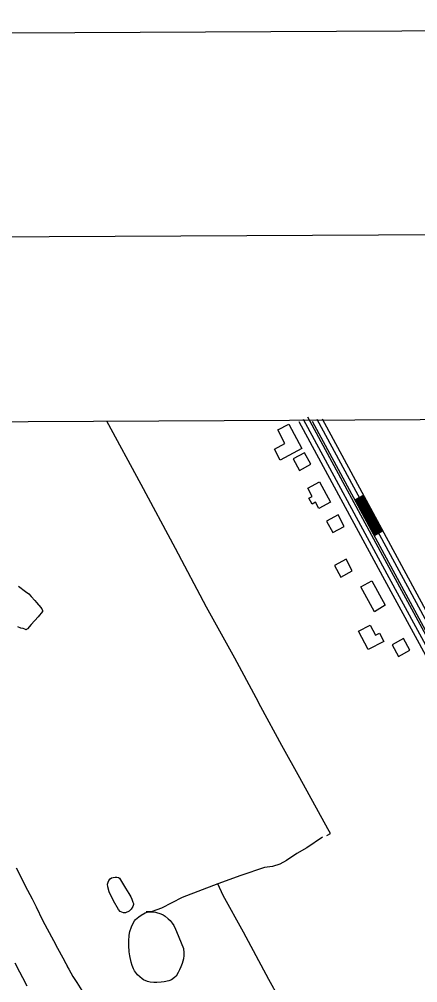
# Model space of a CAD drawing. Extents: x 3445503 to 3483459, y 540493 to 566012.
# Drawn here: x 3474367 to 3475588, y 562473 to 565429 of the extents above; entities that cross this region are included whole.
import ezdxf

# ---------------------------------------------------------------- set-up
doc = ezdxf.new("R2010")
doc.units = 0
for name, color, linetype in [('G-ANNO-NPLT', 7, 'Continuous'), ('V-ANNO-SYMB', 7, 'Continuous'), ('V-BLDG-OTLN', 7, 'Continuous'), ('V-GRID-FRAM', 7, 'Continuous'), ('V-ROAD-CNTR', 7, 'Continuous'), ('V-SITE-VEGE', 7, 'Continuous'), ('V-TOPO-SHOR', 7, 'Continuous')]:
    doc.layers.add(name, color=color, linetype=linetype)

msp = doc.modelspace()

# ---------------------------------------------------------------- linework, layer by layer
at = {"layer": 'G-ANNO-NPLT'}
msp.add_lwpolyline([(3446209, 541076), (3482875.2, 541262.6), (3482752.2, 565429), (3446086, 565242.3)], close=True, dxfattribs=at)
at = {"layer": 'V-ANNO-SYMB'}
msp.add_lwpolyline([(3448956, 541715), (3482038.7, 541883.4), (3481922.1, 564799.7), (3448839.3, 564631.3), (3448956, 541715)], dxfattribs=at)
at = {"layer": 'V-BLDG-OTLN'}
for points in [[(3475193.6, 564187.3), (3475233.2, 564111.9), (3475166.4, 564076.7), (3475148.8, 564110.2), (3475181.1, 564127.2), (3475159, 564169.3)], [(3475260.5, 564064.4), (3475241.1, 564099.4), (3475206.1, 564080.1), (3475225.5, 564045.1)], [(3475287.5, 564010.4), (3475321.1, 563947.1), (3475285.2, 563928.1), (3475275, 563947.2), (3475264.2, 563941.4), (3475254.6, 563959.4), (3475264.7, 563964.8), (3475251.1, 563990.5)], [(3475363.2, 563873.4), (3475343.9, 563908.4), (3475308.8, 563889.1), (3475328.2, 563854.1)], [(3475387.7, 563737.2), (3475368.4, 563772.2), (3475333.3, 563752.9), (3475352.7, 563717.9)], [(3475455.2, 563611.6), (3475413.8, 563687.9), (3475447.9, 563706.4), (3475488.7, 563631.3)], [(3475435.8, 563495.7), (3475406.5, 563552), (3475442.6, 563570.7), (3475458.9, 563539.2), (3475471.2, 563545.5), (3475484.4, 563519.8)], [(3475564.2, 563494), (3475544.8, 563529), (3475509.8, 563509.7), (3475529.2, 563474.6)]]:
    msp.add_lwpolyline(points, close=True, dxfattribs=at)
at = {"layer": 'V-GRID-FRAM'}
msp.add_lwpolyline([(3449565.1, 564068.2), (3481202, 564229.3), (3481302.5, 546046.4), (3449649.7, 545885.3), (3449565.1, 564068.2)], dxfattribs=at)
at = {"layer": 'V-ROAD-CNTR'}
for p, q in [((3475395.8, 563955), (3475422.2, 563969.3)), ((3475455.3, 563845.1), (3475481.7, 563859.4))]:
    msp.add_line(p, q, dxfattribs=at)
for points in [[(3475223.8, 564194.9), (3475480.2, 563720.8), (3475950.5, 562856.7), (3476358.7, 562103.8), (3476555.3, 561744.4), (3476861.4, 561177), (3477261.4, 560438.9), (3477534.2, 559936.4), (3477674.2, 559676.9)], [(3475237, 564202.1), (3475493.4, 563728), (3475963.7, 562863.8), (3476371.9, 562111), (3476568.5, 561751.6), (3476874.6, 561184.1), (3477274.6, 560446.1), (3477547.3, 559943.6), (3477687.4, 559684)], [(3475250.2, 564209.2), (3475506.5, 563735.1), (3475976.9, 562871), (3476385.1, 562118.2), (3476581.7, 561758.7), (3476662.5, 561608.9)], [(3476034.2, 562774.6), (3475266, 564195.1)], [(3475279.2, 564202.3), (3476047, 562782.5), (3476060.2, 562763.6)], [(3476059.8, 562790.4), (3475296.2, 564202.4)], [(3475457.9, 563846.5), (3475398.5, 563956.5)], [(3475460.6, 563847.9), (3475401.1, 563957.9)], [(3475463.2, 563849.4), (3475403.8, 563959.3)], [(3475465.9, 563850.8), (3475406.4, 563960.7)], [(3475468.5, 563852.2), (3475409, 563962.2)], [(3475471.1, 563853.7), (3475411.7, 563963.6)], [(3475473.8, 563855.1), (3475414.3, 563965)], [(3475476.4, 563856.5), (3475417, 563966.5)], [(3475479.1, 563857.9), (3475419.6, 563967.9)]]:
    msp.add_lwpolyline(points, dxfattribs=at)
at = {"layer": 'V-SITE-VEGE'}
for p, q in [((3474357.3, 562825.3), (3474391.9, 562757.5)), ((3474391.9, 562757.5), (3474406.2, 562731.1)), ((3474406.2, 562731.1), (3474418.8, 562705.7)), ((3474418.8, 562705.7), (3474438.6, 562665.5)), ((3474438.6, 562665.5), (3474452.3, 562639.1)), ((3474452.3, 562639.1), (3474472.4, 562603.2)), ((3474472.4, 562603.2), (3474484.3, 562579.6)), ((3474484.3, 562579.6), (3474500.1, 562549.6)), ((3474368.7, 562505.8), (3474354.7, 562533.7)), ((3474500.1, 562549.6), (3474509.9, 562532.5)), ((3474509.9, 562532.5), (3474513.5, 562525.3)), ((3474513.5, 562525.3), (3474514.2, 562523.1)), ((3474378.1, 562488.4), (3474368.7, 562505.8)), ((3474514.2, 562523.1), (3474518.5, 562515.1)), ((3474518.5, 562515.1), (3474531.5, 562492.3)), ((3474391.7, 562462.3), (3474378.1, 562488.4)), ((3474531.5, 562492.3), (3474543.7, 562473.5)), ((3474543.7, 562473.5), (3474563.9, 562440.8))]:
    msp.add_line(p, q, dxfattribs=at)
msp.add_lwpolyline([(3474848.8, 562630.3), (3474870.3, 562578.2), (3474870.3, 562575.3), (3474871, 562568.4), (3474871, 562557.2), (3474869.9, 562547), (3474866.2, 562532.2), (3474862.6, 562522.5), (3474858.6, 562513.1), (3474854.2, 562504.4), (3474848.4, 562493.9), (3474842.6, 562488.9), (3474833.5, 562482), (3474825.2, 562479.2), (3474810.7, 562475.9), (3474801.6, 562474.9), (3474788.3, 562474.2), (3474779.9, 562474.2), (3474768.4, 562475), (3474760, 562476.8), (3474747.8, 562482.3), (3474743.8, 562484.8), (3474729.4, 562497.2), (3474720.3, 562510.2), (3474717.1, 562515.7), (3474712.8, 562526.5), (3474709.6, 562536.7), (3474705.6, 562556.2), (3474704.2, 562567.8), (3474703.2, 562588), (3474703.2, 562601.1), (3474703.7, 562619.2), (3474706.2, 562630.4), (3474711, 562645.2), (3474714.2, 562652.4), (3474720.4, 562663.6), (3474723.3, 562667.2), (3474733.5, 562675.9), (3474740.4, 562680.9), (3474752.7, 562687.4), (3474762.5, 562690.6), (3474784.2, 562689.5), (3474800.8, 562684.4), (3474808.4, 562681.1), (3474813.8, 562677.4), (3474823.6, 562669.8), (3474829.7, 562663.7), (3474835.8, 562655.7), (3474840.9, 562648.4), (3474845.9, 562637.2)], close=True, dxfattribs=at)
at = {"layer": 'V-TOPO-SHOR'}
for points in [[(3475310, 562925.3), (3475321.1, 562930.9), (3475312.7, 562945.8), (3475227.3, 563101.5), (3475171.3, 563201.5), (3475106.9, 563319.9), (3475092.9, 563347.4), (3475027.2, 563469.3), (3474940.4, 563625.7), (3474845.9, 563805.4), (3474740.3, 564001.9), (3474635.8, 564195.8)], [(3474365.2, 563690.2), (3474385.9, 563673.7), (3474396.3, 563665.9), (3474404, 563658.1), (3474414.4, 563645.9), (3474419.6, 563639.9), (3474425.6, 563632.9), (3474428.2, 563630.3), (3474432.5, 563625.1), (3474436, 563619.9), (3474438.6, 563615.6), (3474438.5, 563612.1), (3474425.5, 563595.7), (3474403.8, 563572.4), (3474392.5, 563559.4), (3474389.9, 563557.7), (3474388.2, 563556), (3474383.8, 563557.7), (3474378.7, 563559.5), (3474371.7, 563561.2), (3474363.1, 563565.6)], [(3475296.7, 562919.7), (3475247.9, 562887.6), (3475217.6, 562869.7), (3475186.3, 562848.1), (3475165.4, 562836.8), (3475142.7, 562830.2), (3475119, 562826.5), (3475046.1, 562802.1), (3474976, 562776.7), (3474866.1, 562734.5), (3474802.6, 562701.6), (3474774.2, 562692.2), (3474756.2, 562690.3)], [(3474674.7, 562794.5), (3474692.8, 562763.3), (3474703.2, 562746.8), (3474709.2, 562736.4), (3474712.2, 562729.5), (3474715.6, 562720.8), (3474716.9, 562716.5), (3474716.9, 562713), (3474714.7, 562707.4), (3474709.9, 562698.7), (3474703.9, 562692.7), (3474692.6, 562688), (3474686.1, 562688), (3474681.3, 562689.3), (3474676.6, 562692.3), (3474671, 562697.5), (3474656.3, 562724.4), (3474643, 562752.6), (3474638.3, 562767.3), (3474637.9, 562776), (3474639.6, 562781.6), (3474641.8, 562786.8), (3474646.1, 562791.6), (3474650, 562794.6), (3474655.2, 562795.9), (3474661.3, 562796.7), (3474666.1, 562796.7), (3474671.3, 562795.8), (3474674.7, 562794.5)], [(3475509.9, 561830.8), (3475400.6, 562022.3), (3475296.1, 562199.6), (3475226.4, 562311.4), (3475132.2, 562483), (3475054.1, 562628.9), (3474992, 562740.7), (3474976, 562776.7)]]:
    msp.add_lwpolyline(points, dxfattribs=at)

doc.saveas('drawing.dxf')
